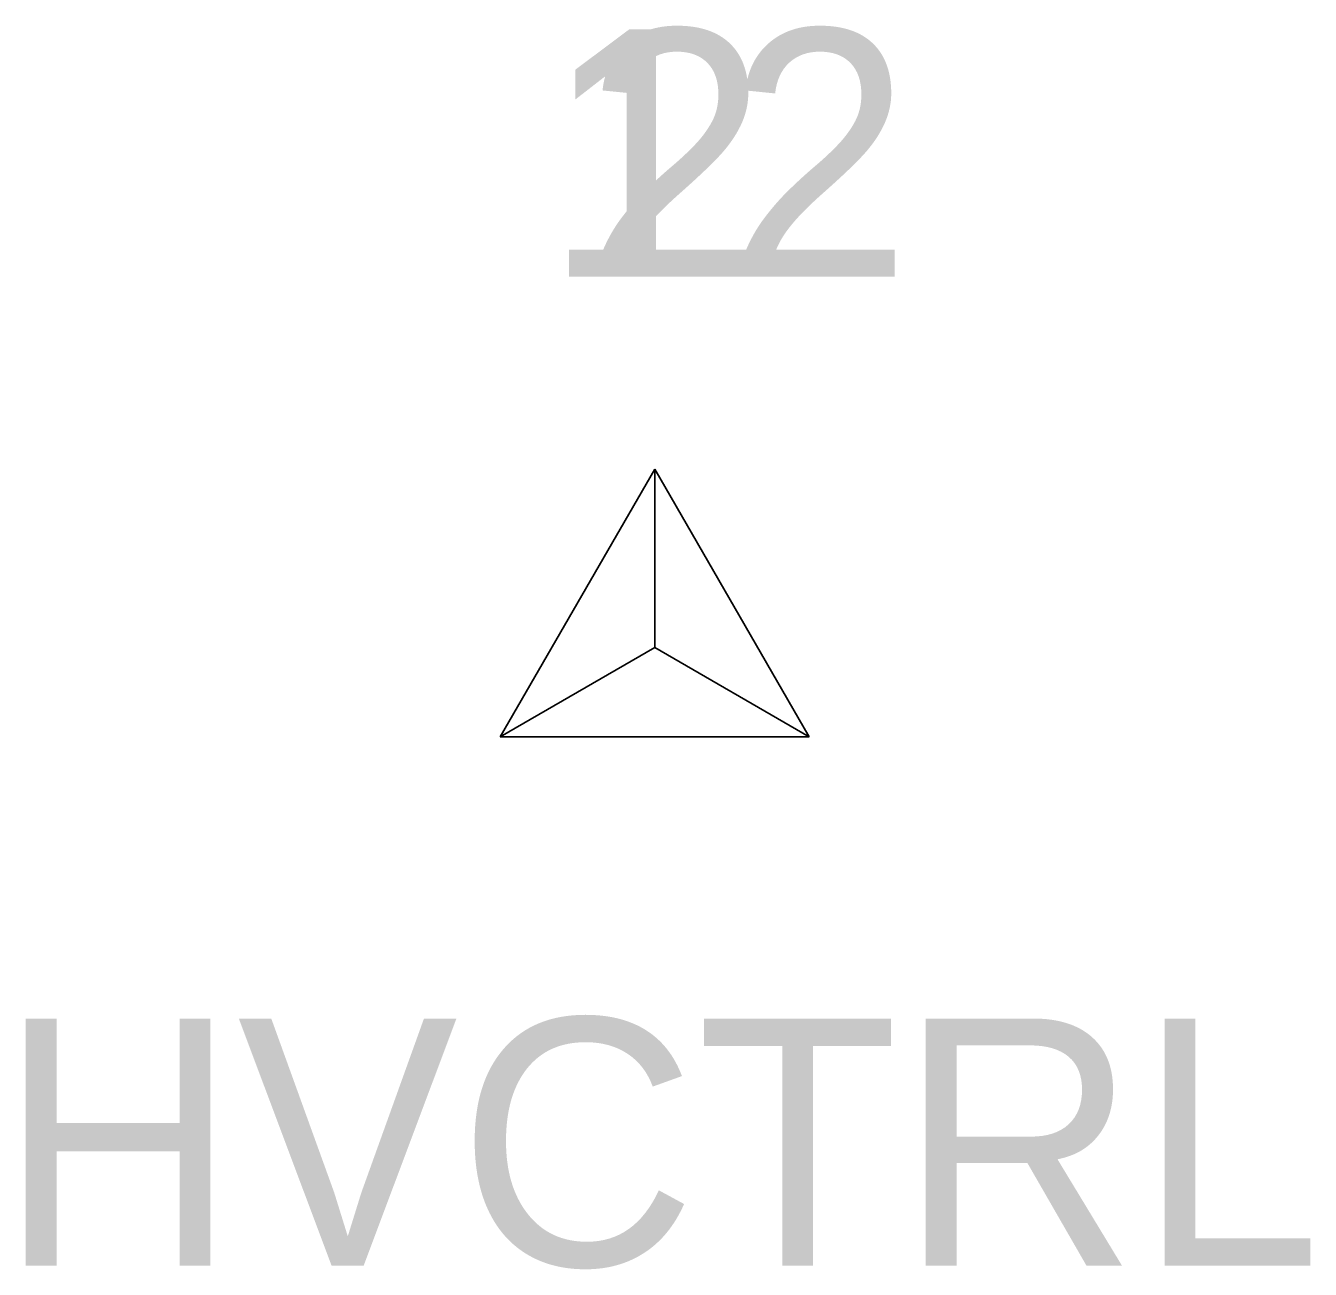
# Model space of a CAD drawing. Extents: x 1483143 to 1488182, y 802902 to 807581.
# Drawn here: x 1483143.22 to 1483153.61, y 803565.93 to 803575.98 of the extents above; entities that cross this region are included whole.
import ezdxf

# ---------------------------------------------------------------- set-up
doc = ezdxf.new("R2010")
doc.units = 0
for name, color, linetype in [('C_A', 7, 'Continuous'), ('C_I', 7, 'Continuous'), ('CPSM', 7, 'Continuous')]:
    doc.layers.add(name, color=color, linetype=linetype)

msp = doc.modelspace()

# ---------------------------------------------------------------- linework, layer by layer
at = {"layer": 'CPSM'}
for p, q in [((1483147.06, 803570.234), (1483148.31, 803572.399)), ((1483147.06, 803570.234), (1483148.31, 803572.399)), ((1483149.56, 803570.234), (1483148.31, 803572.399)), ((1483148.31, 803570.955), (1483148.31, 803572.399)), ((1483149.56, 803570.234), (1483148.31, 803572.399)), ((1483148.31, 803570.955), (1483148.31, 803572.399)), ((1483147.06, 803570.234), (1483148.31, 803570.955)), ((1483147.06, 803570.234), (1483148.31, 803570.955)), ((1483148.31, 803570.955), (1483148.31, 803570.955)), ((1483148.31, 803570.955), (1483149.56, 803570.234)), ((1483148.31, 803570.955), (1483148.31, 803570.955)), ((1483148.31, 803570.955), (1483149.56, 803570.234)), ((1483147.06, 803570.234), (1483149.56, 803570.234)), ((1483147.06, 803570.234), (1483149.56, 803570.234))]:
    msp.add_line(p, q, dxfattribs=at)

# ---------------------------------------------------------------- texts
at = {"layer": 'C_A'}
msp.add_text('HVCTRL', height=2, dxfattribs=at).set_placement((1483143.003, 803565.955))
msp.add_text('HVCTRL', height=2, dxfattribs=at).set_placement((1483143.003, 803565.955))
at = {"layer": 'C_I'}
for s, p in [('12', (1483147.412, 803573.955)), ('2', (1483147.743, 803573.955))]:
    msp.add_text(s, height=2, dxfattribs=at).set_placement(p)

doc.saveas('drawing.dxf')
